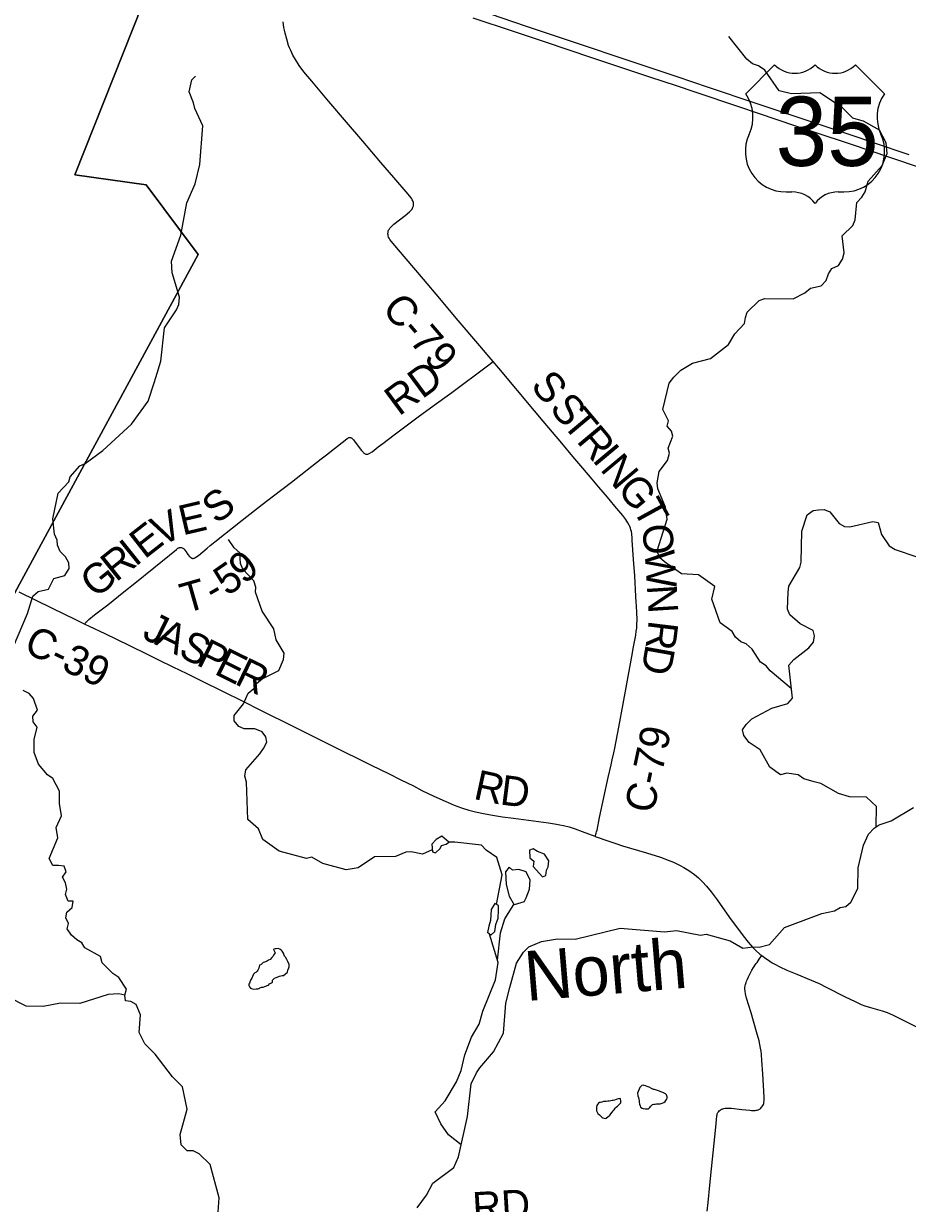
# Model space of a CAD drawing. Extents: x 1410790 to 1770854, y 448063 to 770588.
# Drawn here: x 1587036 to 1595915, y 603957 to 615816 of the extents above; entities that cross this region are included whole.
import ezdxf

# ---------------------------------------------------------------- set-up
doc = ezdxf.new("R2010")
doc.units = 0
for name, color, linetype in [('GM_X_County_Road', 7, 'Continuous'), ('GM_X_County_Road_Text', 7, 'Continuous'), ('GM_X_Minor_Lake', 7, 'Continuous'), ('GM_X_Minor_River', 7, 'Continuous'), ('GM_X_Minor_River_Text', 7, 'Continuous'), ('GM_X_Township', 7, 'Continuous'), ('GM_X_Township_Road', 7, 'Continuous'), ('GM_X_Township_Road_Text', 7, 'Continuous'), ('GM_X_US_Location', 7, 'Continuous'), ('GM_X_US_Route', 7, 'Continuous'), ('GM_X_US_Shield', 7, 'Continuous')]:
    doc.layers.add(name, color=color, linetype=linetype)

msp = doc.modelspace()

# ---------------------------------------------------------------- linework, layer by layer
at = {"layer": 'GM_X_County_Road'}
for points in [[(1590103, 615033), (1590082, 615057), (1589932, 615236), (1589853, 615332), (1589806, 615395), (1589767, 615455), (1589742, 615497), (1589720, 615544), (1589708, 615572), (1589699, 615596), (1589679, 615658), (1589664, 615718), (1589657, 615748), (1589652, 615776), (1589644, 615834)], [(1590953, 614013), (1590952, 614019), (1590950, 614026), (1590946, 614034), (1590941, 614043), (1590935, 614054), (1590929, 614063), (1590901, 614100), (1590755, 614269), (1590626, 614421), (1590443, 614633), (1590281, 614826), (1590103, 615033)], [(1591752, 612419), (1591693, 612490), (1591618, 612577), (1591383, 612856), (1591218, 613051), (1591053, 613247), (1590879, 613452), (1590744, 613609), (1590716, 613645), (1590708, 613659), (1590703, 613670), (1590699, 613681), (1590697, 613691), (1590696, 613701), (1590696, 613709), (1590697, 613715), (1590698, 613721), (1590699, 613730), (1590703, 613739), (1590707, 613747), (1590714, 613758), (1590721, 613766), (1590731, 613777), (1590756, 613798), (1590870, 613887), (1590913, 613923), (1590932, 613942), (1590939, 613951), (1590944, 613959), (1590948, 613969), (1590950, 613976), (1590953, 613985), (1590954, 613994), (1590954, 614003), (1590953, 614011), (1590953, 614013)], [(1592170, 611923), (1592170, 611924), (1591810, 612351), (1591752, 612419)], [(1592949, 608414), (1592965, 608486), (1592975, 608534), (1593015, 608743), (1593059, 608979), (1593090, 609143), (1593145, 609453), (1593163, 609553), (1593185, 609669), (1593191, 609708), (1593195, 609738), (1593198, 609774), (1593199, 609830), (1593198, 609892), (1593193, 609968), (1593191, 610000), (1593188, 610056), (1593175, 610266), (1593164, 610429), (1593151, 610623), (1593150, 610645), (1593145, 610687), (1593142, 610710), (1593137, 610727), (1593132, 610743), (1593125, 610761), (1593119, 610773), (1593105, 610799), (1593085, 610830), (1593056, 610870), (1592976, 610966), (1592932, 611019), (1592901, 611056), (1592816, 611156), (1592748, 611237), (1592655, 611347), (1592555, 611464), (1592442, 611597), (1592257, 611818), (1592170, 611923)], [(1586988, 610105), (1587324, 609940), (1587557, 609826), (1587652, 609780)], [(1587652, 609780), (1587695, 609759), (1587853, 609686), (1588095, 609568), (1588277, 609478), (1588398, 609419), (1588536, 609351), (1588675, 609284), (1588831, 609206), (1589028, 609110), (1589245, 609002), (1589404, 608922), (1589762, 608743), (1589929, 608660), (1590129, 608560), (1590528, 608362), (1590707, 608275)], [(1592779, 607646), (1592788, 607677), (1592793, 607691), (1592797, 607710), (1592822, 607836), (1592908, 608237), (1592938, 608364), (1592949, 608414)], [(1590707, 608275), (1590826, 608216), (1590952, 608153), (1591037, 608109), (1591158, 608051), (1591271, 607999), (1591361, 607961), (1591435, 607934), (1591510, 607910), (1591576, 607892), (1591656, 607875), (1591746, 607859), (1591847, 607844), (1591957, 607830), (1592208, 607796), (1592308, 607783), (1592389, 607770), (1592424, 607763), (1592461, 607756), (1592518, 607741), (1592578, 607722), (1592649, 607696), (1592774, 607647), (1592779, 607646)], [(1592779, 607646), (1592904, 607601), (1592984, 607574), (1593053, 607552), (1593295, 607480), (1593433, 607436), (1593511, 607408), (1593566, 607386), (1593631, 607354), (1593669, 607334), (1593719, 607302), (1593775, 607262), (1593816, 607229), (1593857, 607190), (1593897, 607146), (1593943, 607090), (1594004, 607009), (1594129, 606832), (1594265, 606647), (1594315, 606582), (1594337, 606557), (1594358, 606533), (1594392, 606498), (1594432, 606464), (1594451, 606449)], [(1594451, 606449), (1594478, 606428), (1594532, 606391), (1594556, 606376), (1594582, 606361), (1594634, 606334), (1594703, 606303), (1594805, 606260), (1594948, 606202), (1595029, 606166), (1595100, 606132), (1595291, 606035), (1595390, 605985), (1595449, 605957), (1595486, 605944), (1595545, 605925), (1595662, 605893), (1595712, 605876), (1595764, 605854), (1595846, 605814), (1596040, 605716)]]:
    msp.add_lwpolyline(points, dxfattribs=at)
at = {"layer": 'GM_X_Minor_Lake'}
for points in [[(1591239, 607647), (1591181, 607614), (1591136, 607568), (1591143, 607492), (1591175, 607480), (1591222, 607523), (1591234, 607555), (1591282, 607568), (1591307, 607588)], [(1591307, 607588), (1591239, 607647)], [(1592250, 607239), (1592283, 607252), (1592289, 607306), (1592306, 607340), (1592311, 607402), (1592268, 607469), (1592198, 607494), (1592155, 607521), (1592118, 607509), (1592123, 607431), (1592163, 607398), (1592154, 607343)], [(1592064, 606987), (1592085, 607029), (1592120, 607115), (1592126, 607207), (1592085, 607291), (1592011, 607313), (1591949, 607308), (1591915, 607336), (1591877, 607289), (1591885, 607162), (1591915, 607046), (1591964, 606959)], [(1592250, 607239), (1592154, 607343)], [(1591731, 606655), (1591769, 606691), (1591779, 606761), (1591805, 606823), (1591807, 606903), (1591807, 606951), (1591770, 606970), (1591733, 606912), (1591727, 606802), (1591710, 606744), (1591695, 606680)], [(1592064, 606987), (1591964, 606959)], [(1591731, 606655), (1591695, 606680)], [(1589545, 606510), (1589562, 606476), (1589552, 606464), (1589540, 606440), (1589530, 606430), (1589513, 606408), (1589495, 606401), (1589485, 606395), (1589475, 606387), (1589457, 606381), (1589443, 606377), (1589423, 606359), (1589407, 606351), (1589398, 606323), (1589388, 606301), (1589382, 606292), (1589370, 606278), (1589360, 606274), (1589346, 606260), (1589337, 606238), (1589329, 606222), (1589321, 606212), (1589315, 606200), (1589305, 606172), (1589300, 606160), (1589298, 606148), (1589304, 606134), (1589314, 606122), (1589326, 606116), (1589344, 606111), (1589372, 606113), (1589388, 606115), (1589398, 606117), (1589410, 606123), (1589426, 606129), (1589444, 606132), (1589458, 606136), (1589471, 606142), (1589483, 606146), (1589497, 606152), (1589507, 606164), (1589525, 606174), (1589535, 606180), (1589537, 606202), (1589547, 606210), (1589558, 606222), (1589574, 606229), (1589584, 606231), (1589608, 606241), (1589634, 606247), (1589648, 606249), (1589686, 606280), (1589691, 606302), (1589701, 606326), (1589705, 606336), (1589703, 606358), (1589690, 606389), (1589682, 606409), (1589666, 606433), (1589656, 606441), (1589648, 606473), (1589635, 606493), (1589623, 606504), (1589611, 606514), (1589595, 606518), (1589575, 606516), (1589565, 606516), (1589551, 606514), (1589545, 606510)], [(1593227, 605121), (1593202, 605065), (1593208, 605039), (1593212, 605023), (1593220, 604988), (1593221, 604974), (1593225, 604954), (1593229, 604938), (1593235, 604924), (1593249, 604916), (1593259, 604910), (1593281, 604908), (1593293, 604907), (1593305, 604907), (1593315, 604909), (1593323, 604919), (1593337, 604933), (1593353, 604951), (1593368, 604955), (1593382, 604955), (1593394, 604957), (1593406, 604958), (1593416, 604958), (1593430, 604958), (1593440, 604960), (1593452, 604966), (1593468, 604972), (1593480, 604980), (1593496, 605002), (1593502, 605014), (1593503, 605028), (1593493, 605048), (1593483, 605058), (1593471, 605066), (1593459, 605072), (1593437, 605080), (1593423, 605085), (1593405, 605093), (1593393, 605097), (1593375, 605101), (1593365, 605101), (1593345, 605113), (1593321, 605126), (1593299, 605132), (1593283, 605138), (1593269, 605142), (1593259, 605144), (1593247, 605143), (1593237, 605133), (1593227, 605123), (1593227, 605121)], [(1593031, 605010), (1593011, 605009), (1592999, 605005), (1592989, 605001), (1592973, 604995), (1592959, 604993), (1592949, 604991), (1592935, 604987), (1592919, 604986), (1592905, 604984), (1592887, 604982), (1592875, 604982), (1592863, 604982), (1592845, 604976), (1592833, 604972), (1592823, 604970), (1592811, 604965), (1592800, 604953), (1592796, 604941), (1592792, 604923), (1592790, 604911), (1592792, 604889), (1592805, 604862), (1592823, 604846), (1592835, 604834), (1592845, 604824), (1592855, 604816), (1592879, 604809), (1592889, 604815), (1592909, 604831), (1592921, 604839), (1592934, 604857), (1592950, 604875), (1592960, 604887), (1592968, 604897), (1592980, 604913), (1592988, 604923), (1593003, 604934), (1593015, 604948), (1593029, 604962), (1593035, 604968), (1593035, 604980), (1593031, 605010)]]:
    msp.add_lwpolyline(points, dxfattribs=at)
at = {"layer": 'GM_X_Minor_River'}
for points in [[(1594748, 609133), (1594537, 609309), (1594497, 609359), (1594438, 609396), (1594356, 609528), (1594295, 609583), (1594243, 609600), (1594189, 609649), (1594156, 609705), (1594035, 609793), (1593951, 610031), (1593979, 610157), (1593815, 610274), (1593647, 610286), (1593476, 610407), (1593423, 610450), (1593400, 610517), (1593501, 610834), (1593483, 610954), (1593407, 611138), (1593400, 611200), (1593422, 611314), (1593506, 611425), (1593525, 611497), (1593510, 611549), (1593558, 611669), (1593546, 611719), (1593501, 611770), (1593516, 611822), (1593458, 611937), (1593522, 612201), (1593569, 612262), (1593638, 612331), (1593755, 612404), (1593938, 612451), (1594118, 612589), (1594180, 612696), (1594278, 612801), (1594289, 612861), (1594306, 612916), (1594426, 613033), (1594484, 613054), (1594766, 613050), (1594883, 613108), (1594940, 613158), (1595047, 613180), (1595097, 613235), (1595122, 613301), (1595157, 613353), (1595222, 613384), (1595263, 613447), (1595280, 613511), (1595258, 613684), (1595368, 613785), (1595391, 613842), (1595406, 614019), (1595457, 614072), (1595490, 614126), (1595519, 614233), (1595662, 614390), (1595710, 614509), (1595701, 614616), (1595635, 614745), (1595474, 614834), (1595422, 614847), (1595367, 614865), (1595262, 614969), (1595036, 615121), (1594750, 615109), (1594628, 615139), (1594481, 615346), (1594420, 615391), (1594358, 615410), (1594301, 615459), (1594120, 615686)], [(1587601, 611372), (1587653, 611395), (1587833, 611525), (1588119, 611789), (1588287, 612019), (1588348, 612206), (1588365, 612258), (1588416, 612422), (1588451, 612758), (1588572, 612937), (1588596, 612991), (1588604, 613067), (1588527, 613312), (1588521, 613429), (1588615, 613690), (1588676, 614014), (1588759, 614205), (1588808, 614399), (1588836, 614788), (1588757, 614963), (1588744, 615020), (1588699, 615131), (1588727, 615249), (1588762, 615288)], [(1586936, 609556), (1587077, 609886), (1587128, 610060), (1587181, 610107), (1587285, 610132), (1587339, 610239), (1587451, 610270), (1587493, 610339), (1587489, 610397), (1587458, 610456), (1587403, 610509), (1587378, 610573), (1587375, 610624), (1587348, 610684), (1587330, 610837), (1587382, 611096), (1587490, 611209), (1587505, 611261), (1587601, 611372)], [(1595601, 607744), (1595603, 607946), (1595504, 608039), (1595332, 608044), (1595223, 608076), (1595044, 608179), (1594978, 608196), (1594874, 608223), (1594817, 608266), (1594705, 608282), (1594641, 608265), (1594532, 608343), (1594436, 608516), (1594325, 608590), (1594270, 608659), (1594259, 608718), (1594294, 608771), (1594353, 608828), (1594553, 608934), (1594714, 608983), (1594759, 609037), (1594722, 609366), (1594773, 609423), (1594925, 609541), (1594972, 609597), (1594981, 609661), (1594967, 609717), (1594838, 609783), (1594733, 609873), (1594710, 609929), (1594717, 610100), (1594724, 610160), (1594833, 610348), (1594848, 610404), (1594853, 610713), (1594907, 610879), (1594968, 610922), (1595022, 610927), (1595080, 610932), (1595136, 610907), (1595230, 610791), (1595284, 610761), (1595336, 610756), (1595569, 610812), (1595621, 610802), (1595655, 610679), (1595733, 610567), (1595791, 610530), (1596010, 610457)], [(1591141, 607511), (1591044, 607466), (1590929, 607491), (1590877, 607488), (1590772, 607444), (1590562, 607439), (1590398, 607329), (1590277, 607311), (1590042, 607372), (1589931, 607436), (1589877, 607425), (1589605, 607499), (1589441, 607616), (1589397, 607723), (1589288, 607817), (1589276, 608190), (1589259, 608252), (1589268, 608316), (1589410, 608476), (1589447, 608530), (1589478, 608593), (1589469, 608646), (1589434, 608696), (1589360, 608728), (1589252, 608727), (1589200, 608752), (1589153, 608807), (1589152, 608861), (1589244, 608978), (1589293, 609087), (1589350, 609131), (1589375, 609182), (1589434, 609229), (1589601, 609313), (1589647, 609423), (1589654, 609489), (1589572, 609622), (1589550, 609731), (1589434, 609909), (1589365, 610100), (1589370, 610152), (1589349, 610215), (1589238, 610331), (1589215, 610389), (1589207, 610496), (1589152, 610545), (1589095, 610630)], [(1588984, 603779), (1589001, 604013), (1588910, 604349), (1588800, 604457), (1588738, 604486), (1588678, 604487), (1588619, 604546), (1588609, 604649), (1588679, 604904), (1588632, 605129), (1588532, 605229), (1588359, 605456), (1588254, 605562), (1588198, 605675), (1588209, 605851), (1588166, 605958), (1588113, 605985), (1588059, 605992), (1588052, 606050), (1588071, 606112), (1587994, 606229), (1587931, 606268), (1587824, 606376), (1587809, 606440), (1587652, 606525), (1587621, 606577), (1587570, 606608), (1587516, 606653), (1587475, 606718), (1587488, 606770), (1587461, 606826), (1587472, 606884), (1587524, 606932), (1587535, 606996), (1587485, 606996), (1587456, 607061), (1587469, 607117), (1587458, 607179), (1587427, 607236), (1587464, 607289), (1587443, 607346), (1587387, 607352), (1587329, 607353), (1587294, 607424), (1587379, 607633), (1587363, 607734), (1587416, 607853), (1587396, 607976), (1587398, 608102), (1587330, 608227), (1587277, 608264), (1587186, 608372), (1587144, 608488), (1587144, 608619), (1587172, 608743), (1587133, 608799), (1587129, 608853), (1587176, 608915), (1587136, 609032), (1587093, 609082), (1587031, 609113)], [(1590990, 603913), (1591084, 604040), (1591148, 604159), (1591357, 604318), (1591406, 604426), (1591495, 604831), (1591532, 605159), (1591585, 605269), (1591620, 605320), (1591757, 605481), (1591856, 605668), (1591879, 605970), (1591921, 606128), (1591987, 606373), (1592057, 606484), (1592113, 606535), (1592240, 606590), (1592401, 606615), (1592577, 606613), (1593029, 606724), (1593475, 606687), (1593594, 606699), (1593835, 606654), (1593893, 606663), (1594133, 606595), (1594260, 606521), (1594362, 606537), (1594426, 606532), (1594529, 606559), (1594681, 606731), (1595056, 606870), (1595184, 606898), (1595239, 606933), (1595295, 606942), (1595346, 606985), (1595416, 607121), (1595421, 607331), (1595475, 607559), (1595523, 607670), (1595580, 607730), (1595630, 607763), (1595751, 607801), (1595975, 607938)], [(1591788, 606961), (1591844, 607261), (1591791, 607434), (1591682, 607506), (1591635, 607557), (1591369, 607587), (1591307, 607588)], [(1591796, 606402), (1591827, 606678), (1591871, 606816), (1591962, 606961)], [(1591433, 604546), (1591306, 604648), (1591227, 604757), (1591171, 604878), (1591271, 604989), (1591386, 605180), (1591432, 605293), (1591470, 605451), (1591535, 605628), (1591613, 605759), (1591649, 605889), (1591776, 606206), (1591803, 606378), (1591717, 606665)], [(1588052, 606050), (1587994, 606065), (1587887, 606058), (1587600, 605966), (1587408, 605969), (1587233, 605938), (1587063, 605941), (1586886, 606031)]]:
    msp.add_lwpolyline(points, dxfattribs=at)
at = {"layer": 'GM_X_Township'}
for points in [[(1590725, 622109), (1590468, 621473), (1591936, 620280), (1590629, 620819), (1590351, 620938), (1587959, 617070), (1587449, 616245), (1588231, 616006), (1587551, 614297), (1588269, 614196), (1588791, 613495), (1586950, 610100), (1586936, 610074), (1583986, 607729), (1582048, 606098), (1582795, 605048), (1581717, 604136), (1582947, 602250)], [(1582947, 602250), (1581717, 604136), (1582795, 605048), (1582048, 606098), (1583986, 607729), (1586936, 610074), (1586950, 610100), (1588791, 613495), (1588269, 614196), (1587551, 614297), (1588231, 616006), (1587449, 616245), (1587959, 617070), (1590351, 620938), (1590629, 620819), (1591936, 620280), (1592311, 620126), (1592994, 619822), (1594727, 619399), (1594908, 619359), (1595402, 619248), (1595574, 619095), (1595876, 618792), (1596802, 617864)]]:
    msp.add_lwpolyline(points, dxfattribs=at)
at = {"layer": 'GM_X_Township_Road'}
for points in [[(1591337, 612109), (1591696, 612376), (1591752, 612419)], [(1587652, 609780), (1587658, 609791), (1587663, 609799), (1587670, 609807), (1587690, 609825), (1587749, 609872), (1587881, 609975), (1588043, 610103), (1588153, 610191), (1588345, 610345), (1588503, 610473), (1588571, 610531), (1588587, 610542), (1588592, 610545), (1588598, 610548), (1588604, 610550), (1588611, 610550), (1588617, 610551), (1588624, 610549), (1588629, 610547), (1588636, 610544), (1588641, 610539), (1588648, 610533), (1588668, 610507), (1588687, 610480), (1588704, 610460), (1588709, 610454), (1588715, 610448), (1588722, 610444), (1588728, 610441), (1588732, 610440), (1588739, 610440), (1588745, 610441), (1588751, 610442), (1588754, 610443), (1588758, 610445), (1588768, 610453), (1588792, 610471), (1588881, 610544), (1588911, 610570), (1588957, 610606), (1589231, 610823), (1589433, 610981), (1589547, 611069), (1589726, 611207), (1590027, 611440), (1590079, 611481), (1590158, 611545), (1590266, 611630), (1590287, 611645), (1590294, 611650), (1590300, 611652), (1590305, 611654), (1590310, 611655), (1590313, 611656), (1590317, 611656), (1590321, 611655), (1590324, 611655), (1590328, 611653), (1590333, 611650), (1590338, 611646), (1590343, 611640), (1590350, 611632), (1590368, 611609), (1590431, 611524), (1590446, 611507), (1590452, 611501), (1590457, 611497), (1590462, 611493), (1590467, 611490), (1590474, 611488), (1590479, 611487), (1590483, 611487), (1590488, 611487), (1590494, 611488), (1590501, 611490), (1590508, 611493), (1590515, 611497), (1590537, 611512), (1590599, 611561), (1590646, 611596), (1590759, 611681), (1591001, 611862), (1591125, 611953), (1591268, 612058), (1591337, 612109)], [(1593902, 603880), (1593914, 603968), (1593931, 604141), (1593947, 604304), (1593989, 604725), (1593997, 604797), (1594001, 604838), (1594004, 604848), (1594005, 604856), (1594008, 604863), (1594012, 604871), (1594018, 604879), (1594025, 604887), (1594034, 604895), (1594040, 604899), (1594047, 604903), (1594053, 604906), (1594061, 604909), (1594069, 604912), (1594083, 604914), (1594091, 604916), (1594108, 604916), (1594147, 604915), (1594251, 604902), (1594333, 604893), (1594348, 604892), (1594370, 604892), (1594385, 604892), (1594395, 604893), (1594405, 604895), (1594414, 604897), (1594421, 604900), (1594428, 604903), (1594435, 604908), (1594443, 604915), (1594450, 604923), (1594457, 604931), (1594464, 604941), (1594469, 604951), (1594472, 604962), (1594474, 604973), (1594476, 604991), (1594476, 605025), (1594461, 605261), (1594454, 605395), (1594449, 605454), (1594445, 605487), (1594440, 605516), (1594424, 605590), (1594400, 605682), (1594344, 605874), (1594300, 606019), (1594289, 606063), (1594284, 606091), (1594283, 606114), (1594283, 606127), (1594285, 606143), (1594288, 606156), (1594291, 606166), (1594294, 606176), (1594299, 606191), (1594308, 606212), (1594318, 606236), (1594328, 606256), (1594344, 606288), (1594352, 606302), (1594367, 606327), (1594376, 606340), (1594387, 606356), (1594395, 606367), (1594404, 606380), (1594415, 606395), (1594426, 606411), (1594451, 606449)]]:
    msp.add_lwpolyline(points, dxfattribs=at)
at = {"layer": 'GM_X_US_Route'}
for points in [[(1591550, 615875), (1591955, 615740), (1592266, 615636), (1592751, 615473), (1593324, 615282), (1593591, 615192), (1593778, 615129), (1594229, 614979), (1594792, 614789), (1594976, 614728), (1595349, 614603), (1595734, 614473), (1596064, 614363)], [(1591722, 615913), (1592085, 615790), (1592397, 615687), (1592698, 615586), (1592997, 615485), (1593376, 615358), (1593600, 615283), (1593914, 615177), (1594393, 615016), (1594865, 614858), (1595428, 614671), (1595571, 614622), (1595929, 614501)]]:
    msp.add_lwpolyline(points, dxfattribs=at)
at = {"layer": 'GM_X_US_Shield'}
for p, q in [((1594581, 615400), (1594291, 615110)), ((1595683, 615110), (1595393, 615400)), ((1594697, 614124), (1594755, 614124)), ((1595219, 614124), (1595277, 614124))]:
    msp.add_line(p, q, dxfattribs=at)
for centre, radius, start, end in [((1594784, 615607), 290, 225.573, 314.427), ((1595190, 615607), 290, 225.573, 314.427), ((1593958, 614877), 406, 334.5471, 35.0009), ((1596016, 614877), 406, 144.9991, 205.4529), ((1594692, 614530), 406, 154.8319, 270.6383), ((1595281, 614530), 406, 269.3617, 25.1681), ((1594755, 613834), 290, 36.8699, 90), ((1595219, 613834), 290, 90, 143.1301)]:
    msp.add_arc(centre, radius, start, end, dxfattribs=at)

# ---------------------------------------------------------------- texts
at = {"layer": 'GM_X_County_Road_Text'}
for s, rotation, p in [('C-79', 310.6351, (1590626, 612945)), ('S', 309.8828, (1592120, 612171)), ('S', 309.8845, (1592310, 611945)), ('T', 309.8808, (1592439, 611789)), ('R', 309.882, (1592583, 611617)), ('I', 309.8834, (1592741, 611428)), ('N', 309.8802, (1592820, 611333)), ('G', 309.4586, (1592989, 611131)), ('T', 298.8003, (1593149, 610940)), ('O', 275.8567, (1593247, 610773)), ('W', 273.7405, (1593274, 610513)), ('N', 273.5686, (1593297, 610167)), ('J', 333.6213, (1588215, 609644)), ('A', 333.6226, (1588341, 609582)), ('R', 263.0512, (1593318, 609826)), ('C-39', 334.4784, (1587023, 609508)), ('S', 333.6198, (1588578, 609464)), ('P', 333.6219, (1588759, 609374)), ('E', 333.6451, (1588940, 609284)), ('D', 259.8567, (1593288, 609585)), ('R', 334.2914, (1589145, 609183)), ('C-79', 77.9528, (1593363, 607867)), ('R', 347.8327, (1591546, 608025)), ('D', 352.7836, (1591814, 607968))]:
    msp.add_text(s, height=300, rotation=rotation, dxfattribs=at).set_placement(p)
at = {"layer": 'GM_X_Minor_River_Text'}
msp.add_text('North', height=500, rotation=4.759, dxfattribs=at).set_placement((1592088, 605991))
at = {"layer": 'GM_X_Township_Road_Text'}
for s, rotation, p in [('RD', 36.4811, (1590807, 611864)), ('S', 36.6794, (1588973, 610777)), ('V', 26.9397, (1588416, 610556)), ('E', 13.2265, (1588634, 610670)), ('E', 38.0126, (1588252, 610427)), ('I', 38.7061, (1588157, 610350)), ('R', 38.7015, (1587965, 610196)), ('9', 38.4209, (1589249, 610173)), ('G', 38.6996, (1587759, 610031)), ('5', 34.7725, (1589081, 610055)), ('T', 15.8971, (1588661, 609887)), ('-', 29.8568, (1588950, 609979)), ('RD', 3.4222, (1591554, 603769))]:
    msp.add_text(s, height=300, rotation=rotation, dxfattribs=at).set_placement(p)
at = {"layer": 'GM_X_US_Location'}
for s in ['0', '/']:
    msp.add_text(s, height=1, dxfattribs=at).set_placement((1594987, 614728))
msp.add_text('35', height=1, rotation=0, dxfattribs=at).set_placement((1594780, 614521))
at = {"layer": 'GM_X_US_Shield'}
msp.add_text('35', height=696.1, dxfattribs=at).set_placement((1594591, 614385))

doc.saveas('drawing.dxf')
